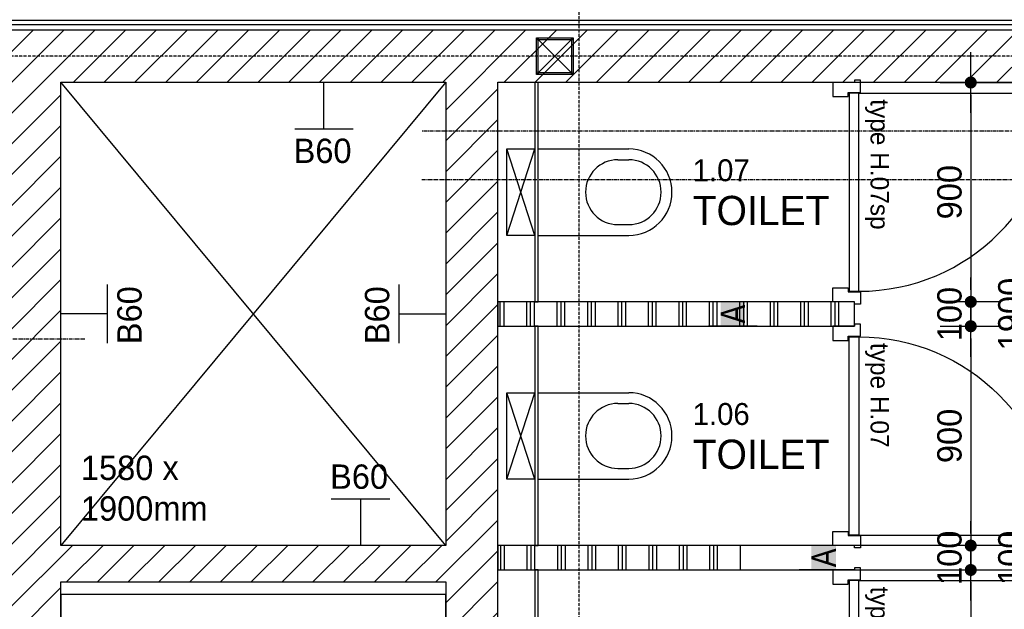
# Model space of a CAD drawing. Header units: millimetres. Extents: x -297000 to 504135, y -166520 to 252050.
# Tile 384 of 416: x 81078 to 85121, y 18756 to 21175. Entities that reach past the tile are written whole.
import ezdxf
from ezdxf.enums import TextEntityAlignment as Align

# ---------------------------------------------------------------- set-up
doc = ezdxf.new("R2010")
doc.units = ezdxf.units.MM
doc.header["$MEASUREMENT"] = 0
doc.linetypes.add('ACAD_ISO10W100', pattern=[18, 12, -3, 0, -3])
doc.linetypes.add('CENTER', pattern=[50.8, 31.75, -6.35, 6.35, -6.35])
doc.layers.get('Defpoints').update_dxf_attribs({"color": 6})
for name, color, linetype in [('010_D0050_D', 1, 'Continuous'), ('010_T0050_T', 4, 'Continuous'), ('040_AXPRI_B', 9, 'CENTER'), ('068_HATCH_H', 8, 'Continuous'), ('080_SYMBO_G', 1, 'Continuous'), ('210_WALEX_G', 2, 'Continuous'), ('220_WALIN_E', 1, 'Continuous'), ('220_WALIN_G', 1, 'Continuous'), ('299_STEEL_G', 3, 'Continuous'), ('320_DOORS_E', 8, 'Continuous'), ('320_DOORS_G', 2, 'Continuous'), ('420_WAFIN_G', 1, 'Continuous'), ('520_DRAIN_E', 8, 'Continuous'), ('740_SANIT_G', 1, 'Continuous')]:
    doc.layers.add(name, color=color, linetype=linetype)
doc.styles.add('VMX 1 SMALL 100', font='unvr55w.TTF', dxfattribs={"height": 100})
doc.styles.add('VMX 2 MEDIUM 50', font='unvr55w.TTF', dxfattribs={"height": 100})
doc.dimstyles.new('VMX 50', dxfattribs={"dimscale": 50, "dimtxt": 1, "dimasz": 1, "dimexe": 2, "dimexo": 2, "dimgap": 0.7, "dimtad": 1, "dimdec": 0, "dimdsep": 46, "dimtxsty": 'VMX 2 MEDIUM 50', "dimblk1": 'VMX-DIM-ARROW', "dimblk2": 'VMX-DIM-ARROW', "dimsah": 1, "dimcen": 1, "dimdle": 2, "dimse1": 1, "dimse2": 1, "dimclrd": 256, "dimclre": 256, "dimclrt": 256, "dimadec": 0, "dimazin": 0, "dimtm": 1e-09, "dimtfac": 1, "dimtdec": 0, "dimtmove": 2, "dimatfit": 2, "dimldrblk": 'VMX-DIM-ARROW', "dimfxl": 0, "dimtolj": 2, "dimlwd": -1, "dimarcsym": 0})

# ---------------------------------------------------------------- blocks, each defined once
blk = doc.blocks.new('VMX-DIM-ARROW')
h = blk.add_hatch(color=256)
edge = h.paths.add_edge_path()
edge.add_arc((0, 0), 0.5, 0, 360)
for p, q in [((0, 2.5), (0, -2.5)), ((-2.5, 0), (2.5, 0))]:
    blk.add_line(p, q)
blk = doc.blocks.new('*D325')
at = {"layer": '010_D0050_D'}
blk.add_line((77476, 21675), (86804, 21675), dxfattribs=at)
at = {"layer": 'Defpoints', "color": 0}
for p in [(86854, 21675), (77426, 21173), (86854, 19482)]:
    blk.add_point(p, dxfattribs=at)
at = {"layer": '010_D0050_D', "xscale": 50, "yscale": 50, "zscale": 50, "rotation": 180}
blk.add_blockref('VMX-DIM-ARROW', (77426, 21675), dxfattribs=at)
at = {"layer": '010_D0050_D', "xscale": 50, "yscale": 50, "zscale": 50}
blk.add_blockref('VMX-DIM-ARROW', (86854, 21675), dxfattribs=at)
at = {"layer": '010_D0050_D', "insert": (82140, 21761.9), "char_height": 100, "attachment_point": 5, "style": 'VMX 2 MEDIUM 50'}
blk.add_mtext('\\A2;9428', dxfattribs=at)
blk = doc.blocks.new('*D441')
at = {"layer": '010_D0050_D'}
blk.add_line((84983, 20867), (84983, 20067), dxfattribs=at)
at = {"layer": 'Defpoints', "color": 0}
for p in [(83191, 20917), (83191, 20017), (84983, 20017)]:
    blk.add_point(p, dxfattribs=at)
at = {"layer": '010_D0050_D', "xscale": 50, "yscale": 50, "zscale": 50}
for p, rotation in [((84983, 20917), 90), ((84983, 20017), 270)]:
    blk.add_blockref('VMX-DIM-ARROW', p, dxfattribs=dict(at, rotation=rotation))
at = {"layer": '010_D0050_D', "insert": (84896.1, 20467), "char_height": 100, "attachment_point": 5, "rotation": 90, "style": 'VMX 2 MEDIUM 50'}
blk.add_mtext('\\A2;900', dxfattribs=at)
blk = doc.blocks.new('*D442')
at = {"layer": '010_D0050_D'}
for p, q in [((84983, 20067), (84983, 20117)), ((84983, 20017), (84983, 19917)), ((84983, 19867), (84983, 19817))]:
    blk.add_line(p, q, dxfattribs=at)
at = {"layer": 'Defpoints', "color": 0}
for p in [(83191, 20017), (83191, 19917), (84983, 19917)]:
    blk.add_point(p, dxfattribs=at)
at = {"layer": '010_D0050_D', "xscale": 50, "yscale": 50, "zscale": 50}
for p, rotation in [((84983, 20017), 270), ((84983, 19917), 90)]:
    blk.add_blockref('VMX-DIM-ARROW', p, dxfattribs=dict(at, rotation=rotation))
at = {"layer": '010_D0050_D', "insert": (84896.1, 19967), "char_height": 100, "attachment_point": 5, "rotation": 90, "style": 'VMX 2 MEDIUM 50'}
blk.add_mtext('\\A2;100', dxfattribs=at)
blk = doc.blocks.new('*D443')
at = {"layer": '010_D0050_D'}
blk.add_line((84983, 19867), (84983, 19067), dxfattribs=at)
at = {"layer": 'Defpoints', "color": 0}
for p in [(83191, 19917), (83191, 19017), (84983, 19017)]:
    blk.add_point(p, dxfattribs=at)
at = {"layer": '010_D0050_D', "xscale": 50, "yscale": 50, "zscale": 50}
for p, rotation in [((84983, 19917), 90), ((84983, 19017), 270)]:
    blk.add_blockref('VMX-DIM-ARROW', p, dxfattribs=dict(at, rotation=rotation))
at = {"layer": '010_D0050_D', "insert": (84896.1, 19467), "char_height": 100, "attachment_point": 5, "rotation": 90, "style": 'VMX 2 MEDIUM 50'}
blk.add_mtext('\\A2;900', dxfattribs=at)
blk = doc.blocks.new('*D444')
at = {"layer": '010_D0050_D'}
for p, q in [((84983, 19067), (84983, 19117)), ((84983, 19017), (84983, 18917)), ((84983, 18867), (84983, 18817))]:
    blk.add_line(p, q, dxfattribs=at)
at = {"layer": 'Defpoints', "color": 0}
for p in [(83191, 19017), (83191, 18917), (84983, 18917)]:
    blk.add_point(p, dxfattribs=at)
at = {"layer": '010_D0050_D', "xscale": 50, "yscale": 50, "zscale": 50}
for p, rotation in [((84983, 19017), 270), ((84983, 18917), 90)]:
    blk.add_blockref('VMX-DIM-ARROW', p, dxfattribs=dict(at, rotation=rotation))
at = {"layer": '010_D0050_D', "insert": (84896.1, 18967), "char_height": 100, "attachment_point": 5, "rotation": 90, "style": 'VMX 2 MEDIUM 50'}
blk.add_mtext('\\A2;100', dxfattribs=at)
blk = doc.blocks.new('*D445')
at = {"layer": '010_D0050_D'}
blk.add_line((84983, 18867), (84983, 18067), dxfattribs=at)
at = {"layer": 'Defpoints', "color": 0}
for p in [(83191, 18917), (83191, 18017), (84983, 18017)]:
    blk.add_point(p, dxfattribs=at)
at = {"layer": '010_D0050_D', "xscale": 50, "yscale": 50, "zscale": 50}
for p, rotation in [((84983, 18917), 90), ((84983, 18017), 270)]:
    blk.add_blockref('VMX-DIM-ARROW', p, dxfattribs=dict(at, rotation=rotation))
at = {"layer": '010_D0050_D', "insert": (84896.1, 18467), "char_height": 100, "attachment_point": 5, "rotation": 90, "style": 'VMX 2 MEDIUM 50'}
blk.add_mtext('\\A2;900', dxfattribs=at)
blk = doc.blocks.new('*D452')
at = {"layer": '010_D0050_D'}
blk.add_line((85233, 20867), (85233, 19067), dxfattribs=at)
at = {"layer": 'Defpoints', "color": 0}
for p in [(83041, 20917), (83041, 19017), (85233, 19017)]:
    blk.add_point(p, dxfattribs=at)
at = {"layer": '010_D0050_D', "xscale": 50, "yscale": 50, "zscale": 50}
for p, rotation in [((85233, 20917), 90), ((85233, 19017), 270)]:
    blk.add_blockref('VMX-DIM-ARROW', p, dxfattribs=dict(at, rotation=rotation))
at = {"layer": '010_D0050_D', "insert": (85146.1, 19967), "char_height": 100, "attachment_point": 5, "rotation": 90, "style": 'VMX 2 MEDIUM 50'}
blk.add_mtext('\\A2;1900', dxfattribs=at)
blk = doc.blocks.new('*D453')
at = {"layer": '010_D0050_D'}
for p, q in [((85233, 19067), (85233, 19117)), ((85233, 19017), (85233, 18917)), ((85233, 18867), (85233, 18817))]:
    blk.add_line(p, q, dxfattribs=at)
at = {"layer": 'Defpoints', "color": 0}
for p in [(83441, 19017), (83441, 18917), (85233, 18917)]:
    blk.add_point(p, dxfattribs=at)
at = {"layer": '010_D0050_D', "xscale": 50, "yscale": 50, "zscale": 50}
for p, rotation in [((85233, 19017), 270), ((85233, 18917), 90)]:
    blk.add_blockref('VMX-DIM-ARROW', p, dxfattribs=dict(at, rotation=rotation))
at = {"layer": '010_D0050_D', "insert": (85146.1, 18967), "char_height": 100, "attachment_point": 5, "rotation": 90, "style": 'VMX 2 MEDIUM 50'}
blk.add_mtext('\\A2;100', dxfattribs=at)
blk = doc.blocks.new('*D454')
at = {"layer": '010_D0050_D'}
blk.add_line((85233, 18867), (85233, 17067), dxfattribs=at)
at = {"layer": 'Defpoints', "color": 0}
for p in [(83041, 18917), (83041, 17017), (85233, 17017)]:
    blk.add_point(p, dxfattribs=at)
at = {"layer": '010_D0050_D', "xscale": 50, "yscale": 50, "zscale": 50}
for p, rotation in [((85233, 18917), 90), ((85233, 17017), 270)]:
    blk.add_blockref('VMX-DIM-ARROW', p, dxfattribs=dict(at, rotation=rotation))
at = {"layer": '010_D0050_D', "insert": (85146.1, 17967), "char_height": 100, "attachment_point": 5, "rotation": 90, "style": 'VMX 2 MEDIUM 50'}
blk.add_mtext('\\A2;1900', dxfattribs=at)
blk = doc.blocks.new('GRID01')
at = {"layer": '040_AXPRI_B', "linetype": 'ACAD_ISO10W100'}
for p, q in [((-11600, -3742), (-11600, 26942)), ((3742, 11600), (-26942, 11600))]:
    blk.add_line(p, q, dxfattribs=at)
blk = doc.blocks.new('*U1218')
at = {"layer": '068_HATCH_H'}
h = blk.add_hatch(dxfattribs=at)
h.set_pattern_fill('PLAST', color=256, scale=500, angle=180, style=0)
h.set_pattern_definition([(180, (0, 2838), (-2e-14, -125), []), (180, (-2e-15, 2822.38), (-2e-14, -125), []), (180, (-4e-15, 2806.75), (-2e-14, -125), [])])
h.paths.add_polyline_path([(0, 2838), (100, 2838), (100, 3838), (0, 3838)])
at = {"layer": '220_WALIN_G', "ltscale": 10}
for p, q in [((0, 2400), (0, 2600)), ((100, 2400), (100, 2600)), ((0, 1400), (0, 1600)), ((100, 1400), (100, 1600)), ((0, 400), (0, 600)), ((100, 400), (100, 600))]:
    blk.add_line(p, q, dxfattribs=at)
blk.add_lwpolyline([(0, 0), (100, 0), (100, 3838), (0, 3838)], close=True, dxfattribs=at)
at = {"layer": '220_WALIN_E', "ltscale": 10, "char_height": 100, "width": 100, "attachment_point": 5, "style": 'VMX 1 SMALL 100', "bg_fill": 1, "box_fill_scale": 1, "bg_fill_color": 255, "bg_fill_transparency": 0}
for insert in [(50, 2500), (50, 1500), (50, 500)]:
    blk.add_mtext('{\\fUnivers Condensed|b0|i0|c0|p34;A}', dxfattribs=dict(at, insert=insert))
blk = doc.blocks.new('DEUR900')
at = {"layer": '320_DOORS_E'}
blk.add_arc((52.5, 108), 813, 0, 90, dxfattribs=at)
at = {"layer": '320_DOORS_G'}
blk.add_lwpolyline([(52.5, 108), (52.5, 921)], dxfattribs=at)
for points in [[(9, 0), (67, 0), (67, 63), (50, 63), (50, 114), (0, 114), (0, 90), (9, 90), (9, 0)], [(52.5, 108), (52.5, 68), (865.5, 68), (865.5, 108)], [(909, 0), (851, 0), (851, 63), (868, 63), (868, 114), (918, 114), (918, 90), (909, 90), (909, 0)]]:
    blk.add_lwpolyline(points, close=True, dxfattribs=at)
blk = doc.blocks.new('*U981')
at = {"layer": '068_HATCH_H'}
h = blk.add_hatch(dxfattribs=at)
h.set_pattern_fill('PLAST', color=256, scale=500, angle=180, style=0)
h.set_pattern_definition([(180, (0, 465), (-2e-14, -125), []), (180, (-2e-15, 449.37), (-2e-14, -125), []), (180, (-4e-15, 433.75), (-2e-14, -125), [])])
h.paths.add_polyline_path([(0, 0), (100, 0), (100, 1465), (0, 1465)])
at = {"layer": '220_WALIN_G', "ltscale": 10}
for p, q in [((0, 400), (0, 600)), ((100, 400), (100, 600))]:
    blk.add_line(p, q, dxfattribs=at)
blk.add_lwpolyline([(0, 0), (100, 0), (100, 1465), (0, 1465)], close=True, dxfattribs=at)
at = {"layer": '220_WALIN_E', "ltscale": 10, "insert": (50, 500), "char_height": 100, "width": 100, "attachment_point": 5, "style": 'VMX 1 SMALL 100', "bg_fill": 1, "box_fill_scale": 1, "bg_fill_color": 255, "bg_fill_transparency": 0}
blk.add_mtext('{\\fUnivers Condensed|b0|i0|c0|p34;A}', dxfattribs=at)
blk = doc.blocks.new('toilet')
for p, q in [((-177.5, 12.5), (177.5, 127.5)), ((-177.5, 127.5), (177.5, 12.5)), ((-177.5, 0), (177.5, 0)), ((-177.5, 0), (-177.5, -372.5)), ((177.5, 0), (177.5, -372.5)), ((0, -195), (0, -195)), ((-133.1, -328.1), (-133.1, -372.5)), ((133.1, -328.1), (133.1, -372.5))]:
    blk.add_line(p, q)
blk.add_lwpolyline([(-177.5, 127.5), (177.5, 127.5), (177.5, 12.5), (-177.5, 12.5)], close=True)
for centre, radius, start, end in [((0, -328.1), 133.1, 90, 180), ((0, -328.1), 133.1, 0, 90), ((0, -372.5), 177.5, 180, 270), ((0, -372.5), 133.1, 180, 270), ((0, -372.5), 177.5, 270, 0), ((0, -372.5), 133.1, 270, 0)]:
    blk.add_arc(centre, radius, start, end)
blk = doc.blocks.new('toilet2')
at = {"ltscale": 0.1}
blk.add_blockref('toilet', (177.5, -127.5), dxfattribs=at)
blk = doc.blocks.new('LIFT')
at = {"layer": 'Defpoints'}
blk.add_lwpolyline([(-1230, -100), (-1230, 1800), (350, 1800), (350, 0), (0, 0), (0, -100)], dxfattribs=at)
blk = doc.blocks.new('K150x150x6.3')
at = {"layer": '299_STEEL_G'}
for points in [[(-75, -62.4), (-75, 62.4, -0.414214), (-62.4, 75), (62.4, 75, -0.414214), (75, 62.4), (75, -62.4, -0.414214), (62.4, -75), (-62.4, -75, -0.414214)], [(-68.7, -62.4), (-68.7, 62.4, -0.414214), (-62.4, 68.7), (62.4, 68.7, -0.414214), (68.7, 62.4), (68.7, -62.4, -0.414214), (62.4, -68.7), (-62.4, -68.7, -0.414214)]]:
    blk.add_lwpolyline(points, format="xyb", close=True, dxfattribs=at)
at = {"layer": 'Defpoints'}
blk.add_lwpolyline([(-75, 75), (75, 75), (75, -75), (-75, -75)], close=True, dxfattribs=at)
for points in [[(-75, 75), (75, -75)], [(-75, -75), (75, 75)]]:
    blk.add_lwpolyline(points, dxfattribs=at)
blk = doc.blocks.new('WAND B60')
for p, q in [((1.202, 0), (-1.202, 0)), ((0, 0), (0, -1.906))]:
    blk.add_line(p, q)
at = {"style": 'VMX 1 SMALL 100'}
blk.add_attdef('B60', text='', height=1, dxfattribs=at).set_placement((0, 0.914), align=Align.MIDDLE_CENTER)
blk = doc.blocks.new('1006_X-01.01')
at = {"layer": '068_HATCH_H'}
h = blk.add_hatch(dxfattribs=at)
h.set_pattern_fill('ANSI31', color=256, scale=715, style=0)
h.set_pattern_definition([(45, (-71775, -9425), (-63.19767, 63.19767), [])])
h.paths.add_polyline_path([(5693, 7378), (9822, 7378), (9822, 7592), (9472, 7592), (9472, 9443), (11052, 9443), (11052, 7378), (15082, 7378), (15082, 7592), (11266, 7592), (11266, 11493), (14868, 11493), (14868, 11707), (5907, 11707), (5907, 11493), (9258, 11493), (9258, 7592), (5693, 7592)])
h.paths.add_polyline_path([(15082, 7592), (15082, 8492.5), (14868, 8492.5), (14868, 7592)], flags=17)
h.paths.add_polyline_path([(15082, 11493), (15082, 10591.5), (14868, 10591.5), (14868, 11493)], flags=17)
h.paths.add_polyline_path([(5693, 10593), (5693, 10703), (5907, 10703), (5907, 10593)], flags=17)
h.paths.add_polyline_path([(9472, 9593), (9472, 11493), (11052, 11493), (11052, 9593)], flags=16)
h.paths.add_polyline_path([(5693, 7592), (5693, 8493), (5907, 8493), (5907, 7592)], flags=17)
for points in [[(11052, 11493), (9472, 9593)], [(11052, 9593), (9472, 11493)]]:
    blk.add_lwpolyline(points, dxfattribs=at)
at = {"layer": '210_WALEX_G', "ltscale": 10}
for points in [[(5693, 7378), (9822, 7378), (9822, 7592), (9472, 7592), (9472, 9443), (11052, 9443), (11052, 7378), (15082, 7378), (15082, 7592), (11266, 7592), (11266, 11493), (14868, 11493), (14868, 11707), (5907, 11707), (5907, 11493), (9258, 11493), (9258, 7592), (5693, 7592), (5693, 7378)], [(9472, 9593), (9472, 11493), (11052, 11493), (11052, 9593), (9472, 9593)]]:
    blk.add_lwpolyline(points, dxfattribs=at)
at = {"layer": '420_WAFIN_G'}
blk.add_lwpolyline([(14465.1, 11729), (6414.9, 11729), (6414.9, 11748), (14465.1, 11748), (14465.1, 11729)], dxfattribs=at)
at = {"layer": '420_WAFIN_G', "lineweight": -2}
for points in [[(11418.5, 10592), (11431, 10592), (11431, 11492), (11418.5, 11492)], [(11418.5, 9592), (11431, 9592), (11431, 10492), (11418.5, 10492)], [(11418.5, 8592), (11431, 8592), (11431, 9492), (11418.5, 9492)]]:
    blk.add_lwpolyline(points, close=True, dxfattribs=at)
at = {"layer": '520_DRAIN_E', "linetype": 'CENTER', "ltscale": 0.5}
for points in [[(20300, 14950), (17500, 14950.1), (17350, 14800.1), (17350, 11443), (17200, 11293), (10952, 11293)], [(14500, 11093), (10952, 11093)], [(2900, 10439.9), (9572, 10439.9)]]:
    blk.add_lwpolyline(points, dxfattribs=at)
for name, p in [('GRID01', (23200, 0)), ('K150x150x6.3', (11500, 11600))]:
    blk.add_blockref(name, p)
at = {"rotation": 270}
for p in [(12641, 11501), (12641, 9501)]:
    blk.add_blockref('DEUR900', p, dxfattribs=at)
at = {"xscale": -1, "rotation": 270}
blk.add_blockref('DEUR900', (12641, 9583), dxfattribs=at)
at = {"xscale": -1}
blk.add_blockref('LIFT', (9822, 7592), dxfattribs=at)
at = {"layer": '080_SYMBO_G', "ltscale": 2}
ref = blk.add_blockref('WAND B60', (10552, 11302.4), dxfattribs=dict(at, xscale=100, yscale=100, zscale=100, rotation=180))
ref.add_attrib('B60', 'B60', dxfattribs={"layer": '0', "height": 100, "style": 'VMX 1 SMALL 100'}).set_placement((10546.3, 11211.8), align=Align.MIDDLE_CENTER)
ref = blk.add_blockref('WAND B60', (9662.6, 10543), dxfattribs=dict(at, xscale=100, yscale=100, zscale=100, rotation=270))
ref.add_attrib('B60', 'B60', dxfattribs={"layer": '0', "height": 100, "rotation": 90, "style": 'VMX 1 SMALL 100'}).set_placement((9753.2, 10537.3), align=Align.MIDDLE_CENTER)
ref = blk.add_blockref('WAND B60', (10861.4, 10543), dxfattribs=dict(at, xscale=-100, yscale=100, zscale=100, rotation=90))
ref.add_attrib('B60', 'B60', dxfattribs={"layer": '0', "height": 100, "rotation": 90, "style": 'VMX 1 SMALL 100'}).set_placement((10770.1, 10537.3), align=Align.MIDDLE_CENTER)
ref = blk.add_blockref('WAND B60', (10702, 9783.6), dxfattribs=dict(at, xscale=-100, yscale=100, zscale=100))
ref.add_attrib('B60', 'B60', dxfattribs={"layer": '0', "height": 100, "style": 'VMX 1 SMALL 100'}).set_placement((10696.3, 9875), align=Align.MIDDLE_CENTER)
at = {"layer": '220_WALIN_G', "ltscale": 10, "rotation": 90}
for name, p in [('*U981', (12731, 10492)), ('*U1218', (15104, 9492))]:
    blk.add_blockref(name, p, dxfattribs=at)
at = {"layer": '740_SANIT_G', "rotation": 90}
for p in [(11303.5, 10864.5), (11303.5, 9864.5)]:
    blk.add_blockref('toilet2', p, dxfattribs=at)

msp = doc.modelspace()

# ---------------------------------------------------------------- block references
msp.add_blockref('1006_X-01.01', (71775, 9425))

# ---------------------------------------------------------------- texts
at = {"layer": '010_T0050_T', "char_height": 75, "attachment_point": 7, "rotation": 270, "style": 'VMX 2 MEDIUM 50'}
for s, insert in [('type H.07sp', (84549, 20848.5)), ('type H.07', (84549, 19848.5)), ('type H.07sp', (84549, 18848.5))]:
    msp.add_mtext(s, dxfattribs=dict(at, insert=insert))
at = {"layer": '010_T0050_T', "style": 'VMX 2 MEDIUM 50'}
for s, insert, char_height, attachment_point in [('{\\H0.75x;1.07\\P}TOILET', (83841, 20602), 120, 1), ('{\\H0.75x;1.06\\P}TOILET', (83841, 19602), 120, 1), ('1580 x\\P1900mm', (81329, 19118), 100, 7)]:
    msp.add_mtext(s, dxfattribs=dict(at, insert=insert, char_height=char_height, attachment_point=attachment_point))

# ---------------------------------------------------------------- dimensions: what is measured, and where the dimension line sits
at = {"layer": '010_D0050_D'}
dim = msp.add_linear_dim(base=(86854, 21675), p1=(77426, 21173), p2=(86854, 19482), dimstyle='VMX 50', dxfattribs=at)
dim.commit()
dim.dimension.update_dxf_attribs({"geometry": '*D325', "text_midpoint": (82140, 21761.9)})
for base, p1, p2, picture, middle in [((85233, 19017), (83041, 20917), (83041, 19017), '*D452', (85146.1, 19967)), ((84983, 20017), (83191, 20917), (83191, 20017), '*D441', (84896.1, 20467)), ((84983, 19017), (83191, 19917), (83191, 19017), '*D443', (84896.1, 19467)), ((85233, 17017), (83041, 18917), (83041, 17017), '*D454', (85146.1, 17967)), ((84983, 18017), (83191, 18917), (83191, 18017), '*D445', (84896.1, 18467))]:
    dim = msp.add_linear_dim(base=base, p1=p1, p2=p2, angle=90, dimstyle='VMX 50', dxfattribs=at)
    dim.commit()
    dim.dimension.update_dxf_attribs({"geometry": picture, "text_midpoint": middle})
for base, p1, p2, picture, middle in [((84983, 19917), (83191, 20017), (83191, 19917), '*D442', (84896.1, 19967)), ((84983, 18917), (83191, 19017), (83191, 18917), '*D444', (84896.1, 18967)), ((85233, 18917), (83441, 19017), (83441, 18917), '*D453', (85146.1, 18967))]:
    dim = msp.add_linear_dim(base=base, p1=p1, p2=p2, angle=90, dimstyle='VMX 50', dxfattribs=at)
    dim.commit()
    dim.dimension.update_dxf_attribs({"geometry": picture, "text_midpoint": middle, "dimtype": 160})

doc.saveas('drawing.dxf')
